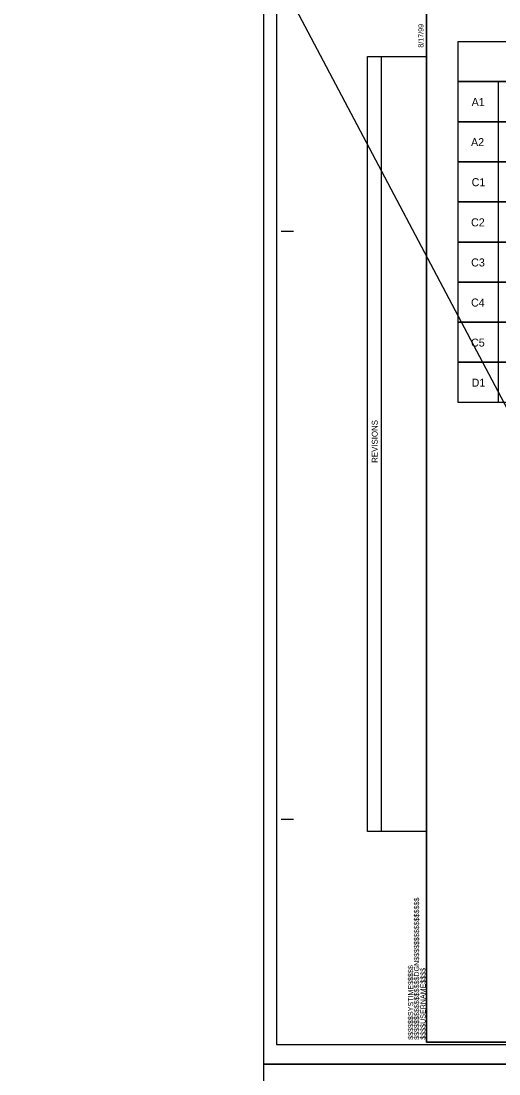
# Model space of a CAD drawing. Extents: x 2241081 to 2251104, y 658534 to 663427.
# Drawn here: x 2245149 to 2245638, y 661809 to 662884 of the extents above; entities that cross this region are included whole.
import ezdxf

# ---------------------------------------------------------------- set-up
doc = ezdxf.new("R2010")
doc.units = 0
for name, color, linetype in [('Old_Level_2', 7, 'Continuous'), ('Prop Pavement Schedule Description CELL', 7, 'Continuous'), ('Sheet Block Revision CELL', 7, 'Continuous'), ('Sheet Cutting Line CELL', 7, 'Continuous'), ('Sheet Plan CELL', 7, 'Continuous'), ('Sheet Plot Border Inside CELL', 7, 'Continuous'), ('Sheet Plot Border Outside CELL', 7, 'Continuous')]:
    doc.layers.add(name, color=color, linetype=linetype)

msp = doc.modelspace()

# ---------------------------------------------------------------- linework, layer by layer
at = {"layer": 'Old_Level_2'}
msp.add_line((2247232, 659489.1), (2245149.5, 663427.1), dxfattribs=at)
msp.add_lwpolyline([(2245637.1, 662617.3), (2245596.1, 662617.3), (2245596.1, 662658.2), (2245996.1, 662658.2), (2245996.1, 662617.3), (2245637.1, 662617.3), (2245637.1, 662658.2)], dxfattribs=at)
at = {"layer": 'Prop Pavement Schedule Description CELL'}
msp.add_lwpolyline([(2245596.1, 662862.8), (2246396.2, 662862.8), (2246396.2, 662821.9), (2245596.1, 662821.9)], close=True, dxfattribs=at)
for points in [[(2245637.1, 662781), (2245596.1, 662781), (2245596.1, 662821.9), (2245996.1, 662821.9), (2245996.1, 662781), (2245637.1, 662781), (2245637.1, 662821.9)], [(2245637.1, 662740.1), (2245596.1, 662740.1), (2245596.1, 662781), (2245996.1, 662781), (2245996.1, 662740.1), (2245637.1, 662740.1), (2245637.1, 662781)], [(2245637.1, 662699.2), (2245596.1, 662699.2), (2245596.1, 662740.1), (2245996.1, 662740.1), (2245996.1, 662699.2), (2245637.1, 662699.2), (2245637.1, 662740.1)], [(2245637.1, 662658.2), (2245596.1, 662658.2), (2245596.1, 662699.2), (2245996.1, 662699.2), (2245996.1, 662658.2), (2245637.1, 662658.2), (2245637.1, 662699.2)], [(2245637.1, 662576.4), (2245596.1, 662576.4), (2245596.1, 662617.3), (2245996.1, 662617.3), (2245996.1, 662576.4), (2245637.1, 662576.4), (2245637.1, 662617.3)], [(2245637.1, 662535.5), (2245596.1, 662535.5), (2245596.1, 662576.4), (2245996.1, 662576.4), (2245996.1, 662535.5), (2245637.1, 662535.5), (2245637.1, 662576.4)], [(2245637.1, 662494.6), (2245596.1, 662494.6), (2245596.1, 662535.5), (2245996.1, 662535.5), (2245996.1, 662494.6), (2245637.1, 662494.6), (2245637.1, 662535.5)]]:
    msp.add_lwpolyline(points, dxfattribs=at)
at = {"layer": 'Sheet Block Revision CELL'}
msp.add_line((2245517.8, 662056.8), (2245517.8, 662847.4), dxfattribs=at)
msp.add_lwpolyline([(2245503.3, 662056.8), (2245503.3, 662847.4), (2245563.8, 662847.4), (2245563.8, 662056.8)], close=True, dxfattribs=at)
at = {"layer": 'Sheet Cutting Line CELL'}
for p, q in [((2245397.3, 662914.3), (2245397.3, 661819.3)), ((2245397.3, 661819.3), (2247080.8, 661819.3)), ((2247080.8, 661819.3), (2245397.3, 661819.3)), ((2245397.3, 661819.3), (2245397.3, 660724.3))]:
    msp.add_line(p, q, dxfattribs=at)
at = {"layer": 'Sheet Plan CELL'}
for p, q in [((2245415.3, 662669.3), (2245427.8, 662669.3)), ((2245415.3, 662069.3), (2245427.8, 662069.3)), ((2245563.8, 661841.8), (2245563.8, 661841.8))]:
    msp.add_line(p, q, dxfattribs=at)
for points in [[(2247063.9, 662891.8), (2245563.8, 662891.8), (2245563.8, 661841.8), (2247063.8, 661841.8)], [(2245563.8, 661841.8), (2245563.8, 662891.8), (2246863.8, 662891.8), (2246863.8, 662741.7), (2247063.8, 662741.7), (2247063.8, 661841.8)]]:
    msp.add_lwpolyline(points, close=True, dxfattribs=at)
at = {"layer": 'Sheet Plot Border Inside CELL'}
msp.add_lwpolyline([(2245410.3, 661839.3), (2247076.3, 661839.3), (2247076.3, 662894.3), (2245410.3, 662894.3)], close=True, dxfattribs=at)
at = {"layer": 'Sheet Plot Border Outside CELL'}
for points in [[(2245397.3, 661819.3), (2247080.8, 661819.3), (2247080.8, 662914.3), (2245397.3, 662914.3)], [(2245397.3, 660724.3), (2247080.8, 660724.3), (2247080.8, 661819.3), (2245397.3, 661819.3)]]:
    msp.add_lwpolyline(points, close=True, dxfattribs=at)

# ---------------------------------------------------------------- texts
at = {"layer": 'Old_Level_2'}
msp.add_text('C3', height=8.17, dxfattribs=at).set_placement((2245609.3, 662633.3))
at = {"layer": 'Prop Pavement Schedule Description CELL'}
for s, p in [('A1', (2245609.8, 662797)), ('A2', (2245609.2, 662756.1)), ('C1', (2245609.8, 662715.2)), ('C2', (2245609.2, 662674.2)), ('C4', (2245609.2, 662592.4)), ('C5', (2245609.2, 662551.5)), ('D1', (2245609.8, 662510.6))]:
    msp.add_text(s, height=8.17, dxfattribs=at).set_placement(p)
at = {"layer": 'Sheet Block Revision CELL'}
msp.add_text('REVISIONS', height=6, rotation=89.9999, dxfattribs=at).set_placement((2245513.8, 662432.9))
at = {"layer": 'Sheet Plan CELL'}
for s, p in [('8/17/99', (2245560.6, 662856.6)), ('$$$$$$$$$$$$$$$$DGN$$$$$$$$$$$$$$$$', (2245556.2, 661844.1)), ('$$$$$$SYSTIME$$$$$', (2245550.1, 661844.1)), ('$$$$USERNAME$$$$', (2245562.7, 661844.2))]:
    msp.add_text(s, height=5.25, rotation=89.9999, dxfattribs=at).set_placement(p)

doc.saveas('drawing.dxf')
